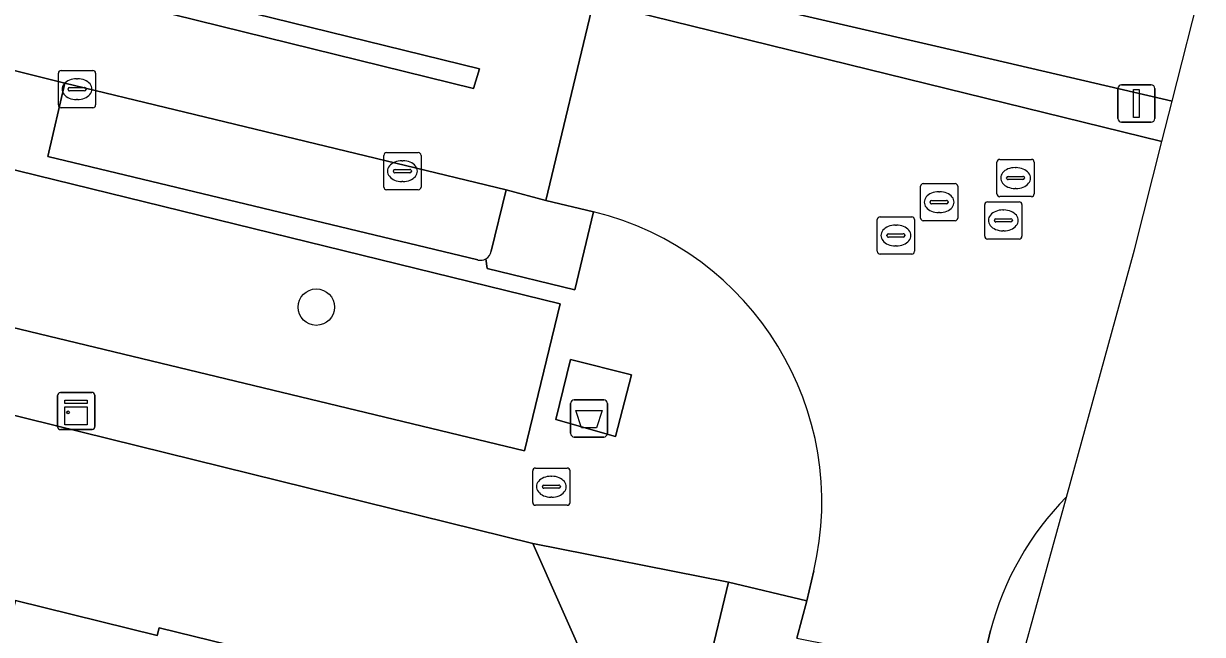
# Model space of a CAD drawing. Extents: x 162803 to 163818, y 381639 to 382475.
# Drawn here: x 163762.25 to 163793.93, y 382173.52 to 382189.94 of the extents above; entities that cross this region are included whole.
import ezdxf

# ---------------------------------------------------------------- set-up
doc = ezdxf.new("R2010")
doc.units = 0
for name, color, linetype in [('IMGEO_Afval_apart_plaats', 7, 'Continuous'), ('IMGEO_Boom', 7, 'Continuous'), ('IMGEO_Brandkraan', 7, 'Continuous'), ('IMGEO_Groenvoorziening', 7, 'Continuous'), ('IMGEO_Kast', 7, 'Continuous'), ('IMGEO_Kolk', 7, 'Continuous'), ('IMGEO_Lichtmast', 7, 'Continuous'), ('IMGEO_Pand', 7, 'Continuous'), ('IMGEO_Parkeervlak_open', 7, 'Continuous'), ('IMGEO_Rijbaan_lokaal_gesloten', 7, 'Continuous'), ('IMGEO_Rijbaan_lokaal_open', 7, 'Continuous'), ('IMGEO_Rioolput', 7, 'Continuous'), ('IMGEO_Voetpad_gesloten', 7, 'Continuous'), ('IMGEO_Voetpad_open', 7, 'Continuous')]:
    doc.layers.add(name, color=color, linetype=linetype)

msp = doc.modelspace()

# ---------------------------------------------------------------- linework, layer by layer
at = {"layer": 'IMGEO_Afval_apart_plaats'}
for p, q in [((163776.946, 382178.928), (163776.946, 382179.728)), ((163776.946, 382179.728), (163776.946, 382178.928)), ((163777.046, 382179.828), (163777.836, 382179.828)), ((163777.836, 382179.828), (163777.046, 382179.828)), ((163777.936, 382179.728), (163777.936, 382178.928)), ((163777.936, 382178.928), (163777.936, 382179.728)), ((163777.836, 382178.828), (163777.046, 382178.828)), ((163777.046, 382178.828), (163777.836, 382178.828))]:
    msp.add_line(p, q, dxfattribs=at)
msp.add_lwpolyline([(163777.089, 382179.542), (163777.793, 382179.542), (163777.644, 382179.072), (163777.238, 382179.072), (163777.089, 382179.542)], dxfattribs=at)
for centre, start, end in [((163777.046, 382179.728), 90, 180), ((163777.046, 382179.728), 90, 180), ((163777.836, 382179.728), 0, 90), ((163777.836, 382179.728), 360, 90), ((163777.046, 382178.928), 180, 270), ((163777.046, 382178.928), 180, 270), ((163777.836, 382178.928), 270, 0), ((163777.836, 382178.928), 270, 0)]:
    msp.add_arc(centre, 0.1, start, end, dxfattribs=at)
at = {"layer": 'IMGEO_Boom'}
msp.add_circle((163770.112, 382182.317), 0.489, dxfattribs=at)
at = {"layer": 'IMGEO_Brandkraan'}
for p, q in [((163776.004, 382177.993), (163776.856, 382177.993)), ((163775.929, 382177.067), (163775.929, 382177.919)), ((163776.417, 382177.773), (163776.442, 382177.773)), ((163776.93, 382177.919), (163776.93, 382177.067)), ((163776.188, 382177.487), (163776.188, 382177.499)), ((163776.626, 382177.45), (163776.228, 382177.45)), ((163776.231, 382177.536), (163776.629, 382177.536)), ((163776.672, 382177.499), (163776.672, 382177.487)), ((163776.44, 382177.213), (163776.415, 382177.213)), ((163776.856, 382176.993), (163776.004, 382176.993))]:
    msp.add_line(p, q, dxfattribs=at)
for points in [[(163776.004, 382177.993), (163776.856, 382177.993)], [(163775.929, 382177.067), (163775.929, 382177.919)], [(163776.93, 382177.919), (163776.93, 382177.067)], [(163776.856, 382176.993), (163776.004, 382176.993)]]:
    msp.add_lwpolyline(points, dxfattribs=at)
for centre, radius, start, end in [((163776.006, 382177.917), 0.0765, 91.552, 178.448), ((163776.006, 382177.917), 0.0765, 91.552, 178.448), ((163776.854, 382177.917), 0.0765, 1.552, 88.448), ((163776.854, 382177.917), 0.0765, 1.552, 88.448), ((163776.228, 382177.496), 0.0403, 85.8775, 175.7526), ((163776.225, 382177.486), 0.0366, 178.938, 274.7102), ((163776.629, 382177.493), 0.043, 264.8664, 352.4533), ((163776.633, 382177.498), 0.0386, 1.7309, 96.639), ((163776.006, 382177.069), 0.0765, 181.552, 268.448), ((163776.006, 382177.069), 0.0765, 181.552, 268.448), ((163776.854, 382177.069), 0.0765, 271.552, 358.448), ((163776.854, 382177.069), 0.0765, 271.552, 358.448)]:
    msp.add_arc(centre, radius, start, end, dxfattribs=at)
for centre, major_axis, ratio, start_param, end_param in [((163776.416, 382177.493), (-0.387, 0.002), 0.722429, 4.712389, 7.853982), ((163776.441, 382177.493), (-0.39, 0.002), 0.717154, 1.570796, 4.712389)]:
    msp.add_ellipse(centre, major_axis=major_axis, ratio=ratio, start_param=start_param, end_param=end_param, dxfattribs=at)
at = {"layer": 'IMGEO_Groenvoorziening'}
for points in [[(163781.802, 382190.479), (163786.874, 382189.303), (163793.111, 382187.848), (163793.926, 382191.067)], [(163777.565, 382184.875), (163776.283, 382185.179), (163775.211, 382185.468), (163774.814, 382183.824)], [(163774.669, 382183.616), (163774.702, 382183.354), (163777.056, 382182.782), (163777.565, 382184.875)], [(163783.026, 382173.42), (163783.292, 382174.424), (163781.19, 382174.926), (163779.552, 382168.104), (163779.93, 382168.005)]]:
    msp.add_lwpolyline(points, dxfattribs=at)
for points in [[(163776.663, 382182.41), (163761.624, 382186.092), (163760.649, 382182.088), (163775.708, 382178.454)], [(163775.929, 382175.963), (163760.004, 382179.9), (163758.872, 382175.207), (163762.029, 382174.436), (163765.836, 382173.496), (163765.887, 382173.704), (163767.757, 382173.242), (163767.714, 382173.066), (163771.761, 382172.066), (163770.328, 382166.267), (163776.083, 382166.454), (163777.455, 382172.537)]]:
    msp.add_lwpolyline(points, close=True, dxfattribs=at)
msp.add_arc((163774.521, 382183.874), 0.297, 299.8413, 350.3968, dxfattribs=at)
at = {"layer": 'IMGEO_Kast'}
for p, q in [((163763.161, 382179.102), (163763.161, 382179.943)), ((163763.161, 382179.943), (163763.161, 382179.102)), ((163763.236, 382180.027), (163764.077, 382180.027)), ((163764.077, 382180.027), (163763.236, 382180.027)), ((163764.161, 382179.952), (163764.161, 382179.111)), ((163764.161, 382179.111), (163764.161, 382179.952)), ((163764.086, 382179.027), (163763.245, 382179.027)), ((163763.245, 382179.027), (163764.086, 382179.027))]:
    msp.add_line(p, q, dxfattribs=at)
for points in [[(163763.356, 382179.817), (163763.956, 382179.817), (163763.956, 382179.732), (163763.356, 382179.732), (163763.356, 382179.817)], [(163763.356, 382179.642), (163763.956, 382179.642), (163763.956, 382179.153), (163763.356, 382179.153), (163763.356, 382179.642)]]:
    msp.add_lwpolyline(points, dxfattribs=at)
msp.add_circle((163763.44, 382179.491), 0.0377, dxfattribs=at)
for centre, start, end in [((163763.239, 382179.949), 92.4484, 184.2845), ((163763.239, 382179.949), 92.4484, 184.2845), ((163764.083, 382179.949), 2.4484, 94.2845), ((163764.083, 382179.949), 2.4484, 94.2845), ((163763.239, 382179.105), 182.4484, 274.2845), ((163763.239, 382179.105), 182.4484, 274.2845), ((163764.083, 382179.105), 272.4484, 4.2845), ((163764.083, 382179.105), 272.4484, 4.2845)]:
    msp.add_arc(centre, 0.0779, start, end, dxfattribs=at)
at = {"layer": 'IMGEO_Kolk'}
for p, q in [((163763.181, 382187.749), (163763.181, 382188.601)), ((163763.256, 382188.675), (163764.108, 382188.675)), ((163763.669, 382188.455), (163763.694, 382188.455)), ((163764.182, 382188.601), (163764.182, 382187.749)), ((163763.44, 382188.169), (163763.44, 382188.181)), ((163763.878, 382188.132), (163763.48, 382188.132)), ((163763.483, 382188.218), (163763.881, 382188.218)), ((163763.924, 382188.181), (163763.924, 382188.169)), ((163763.692, 382187.895), (163763.667, 382187.895)), ((163764.108, 382187.675), (163763.256, 382187.675)), ((163771.926, 382185.544), (163771.926, 382186.396)), ((163772.001, 382186.47), (163772.853, 382186.47)), ((163772.414, 382186.25), (163772.439, 382186.25)), ((163772.927, 382186.396), (163772.927, 382185.544)), ((163772.185, 382185.964), (163772.185, 382185.976)), ((163772.623, 382185.927), (163772.225, 382185.927)), ((163772.228, 382186.013), (163772.626, 382186.013)), ((163772.669, 382185.976), (163772.669, 382185.964)), ((163772.437, 382185.69), (163772.412, 382185.69)), ((163772.853, 382185.47), (163772.001, 382185.47))]:
    msp.add_line(p, q, dxfattribs=at)
for points in [[(163763.181, 382187.749), (163763.181, 382188.601)], [(163763.256, 382188.675), (163764.108, 382188.675)], [(163764.182, 382188.601), (163764.182, 382187.749)], [(163764.108, 382187.675), (163763.256, 382187.675)], [(163771.926, 382185.544), (163771.926, 382186.396)], [(163772.001, 382186.47), (163772.853, 382186.47)], [(163772.927, 382186.396), (163772.927, 382185.544)], [(163772.853, 382185.47), (163772.001, 382185.47)]]:
    msp.add_lwpolyline(points, dxfattribs=at)
for centre, radius, start, end in [((163763.258, 382188.599), 0.0765, 91.552, 178.448), ((163763.258, 382188.599), 0.0765, 91.552, 178.448), ((163764.106, 382188.599), 0.0765, 1.552, 88.448), ((163764.106, 382188.599), 0.0765, 1.552, 88.448), ((163763.48, 382188.178), 0.0403, 85.8775, 175.7526), ((163763.477, 382188.168), 0.0366, 178.938, 274.7102), ((163763.881, 382188.175), 0.043, 264.8664, 352.4533), ((163763.885, 382188.18), 0.0386, 1.7309, 96.639), ((163763.258, 382187.751), 0.0765, 181.552, 268.448), ((163763.258, 382187.751), 0.0765, 181.552, 268.448), ((163764.106, 382187.751), 0.0765, 271.552, 358.448), ((163764.106, 382187.751), 0.0765, 271.552, 358.448), ((163772.003, 382186.394), 0.0765, 91.552, 178.448), ((163772.003, 382186.394), 0.0765, 91.552, 178.448), ((163772.851, 382186.394), 0.0765, 1.552, 88.448), ((163772.851, 382186.394), 0.0765, 1.552, 88.448), ((163772.225, 382185.973), 0.0403, 85.8775, 175.7526), ((163772.222, 382185.963), 0.0366, 178.938, 274.7102), ((163772.626, 382185.97), 0.043, 264.8664, 352.4533), ((163772.63, 382185.975), 0.0386, 1.7309, 96.639), ((163772.003, 382185.546), 0.0765, 181.552, 268.448), ((163772.003, 382185.546), 0.0765, 181.552, 268.448), ((163772.851, 382185.546), 0.0765, 271.552, 358.448), ((163772.851, 382185.546), 0.0765, 271.552, 358.448)]:
    msp.add_arc(centre, radius, start, end, dxfattribs=at)
for centre, major_axis, ratio, start_param, end_param in [((163763.668, 382188.175), (-0.387, 0.002), 0.722429, 4.712389, 7.853982), ((163763.693, 382188.175), (-0.39, 0.002), 0.717154, 1.570796, 4.712389), ((163772.413, 382185.97), (-0.387, 0.002), 0.722429, 4.712389, 7.853982), ((163772.438, 382185.97), (-0.39, 0.002), 0.717154, 1.570796, 4.712389)]:
    msp.add_ellipse(centre, major_axis=major_axis, ratio=ratio, start_param=start_param, end_param=end_param, dxfattribs=at)
at = {"layer": 'IMGEO_Lichtmast'}
for p, q in [((163791.655, 382187.389), (163791.655, 382188.189)), ((163791.655, 382188.189), (163791.655, 382187.389)), ((163791.755, 382188.289), (163792.545, 382188.289)), ((163792.545, 382188.289), (163791.755, 382188.289)), ((163792.645, 382188.189), (163792.645, 382187.389)), ((163792.645, 382187.389), (163792.645, 382188.189)), ((163792.545, 382187.289), (163791.755, 382187.289)), ((163791.755, 382187.289), (163792.545, 382187.289))]:
    msp.add_line(p, q, dxfattribs=at)
msp.add_lwpolyline([(163792.075, 382188.164), (163792.225, 382188.164), (163792.225, 382187.414), (163792.075, 382187.414), (163792.075, 382188.164)], dxfattribs=at)
for centre, start, end in [((163791.755, 382188.189), 90, 180), ((163791.755, 382188.189), 90, 180), ((163792.545, 382188.189), 0, 90), ((163792.545, 382188.189), 360, 90), ((163791.755, 382187.389), 180, 270), ((163791.755, 382187.389), 180, 270), ((163792.545, 382187.389), 270, 0), ((163792.545, 382187.389), 270, 0)]:
    msp.add_arc(centre, 0.1, start, end, dxfattribs=at)
at = {"layer": 'IMGEO_Pand'}
msp.add_lwpolyline([(163757.95, 382157.933), (163767.674, 382155.532), (163769.124, 382161.396), (163770.328, 382166.267), (163771.761, 382172.066), (163767.714, 382173.066), (163767.757, 382173.242), (163765.887, 382173.704), (163765.836, 382173.496), (163762.029, 382174.436), (163760.208, 382167.07), (163759.801, 382165.42)], close=True, dxfattribs=at)
at = {"layer": 'IMGEO_Parkeervlak_open'}
for points in [[(163763.357, 382188.333), (163762.897, 382186.363), (163774.456, 382183.584)], [(163774.814, 382183.824), (163775.211, 382185.468), (163763.357, 382188.333)]]:
    msp.add_lwpolyline(points, dxfattribs=at)
for centre, radius, start, end in [((163774.521, 382183.874), 0.297, 299.8413, 350.3968), ((163774.522, 382183.872), 0.296, 257.1961, 299.8917)]:
    msp.add_arc(centre, radius, start, end, dxfattribs=at)
at = {"layer": 'IMGEO_Rijbaan_lokaal_gesloten'}
for points in [[(163754.266, 382196.245), (163753.129, 382196.525), (163716.383, 382205.543), (163712.957, 382206.276), (163711.783, 382200.885), (163712.728, 382200.717), (163757.726, 382189.745), (163763.357, 382188.333), (163775.211, 382185.468), (163776.283, 382185.179), (163777.562, 382190.518), (163764.848, 382193.641)], [(163774.497, 382188.719), (163774.34, 382188.194), (163714.844, 382202.853), (163714.989, 382203.338)]]:
    msp.add_lwpolyline(points, close=True, dxfattribs=at)
for points in [[(163790.269, 382177.214), (163792.101, 382183.857), (163792.837, 382186.765), (163777.562, 382190.518), (163776.283, 382185.179), (163777.565, 382184.875)], [(163783.482, 382175.229), (163783.292, 382174.424), (163783.026, 382173.42), (163787.952, 382172.447), (163788.232, 382173.628)]]:
    msp.add_lwpolyline(points, dxfattribs=at)
for centre, radius, start, end in [((163775.675, 382177.078), 8.023, 346.6769, 76.3742), ((163795.957, 382171.612), 7.984, 135.4387, 165.3732)]:
    msp.add_arc(centre, radius, start, end, dxfattribs=at)
at = {"layer": 'IMGEO_Rijbaan_lokaal_open'}
msp.add_lwpolyline([(163714.989, 382203.338), (163714.844, 382202.853), (163774.34, 382188.194), (163774.497, 382188.719)], close=True, dxfattribs=at)
at = {"layer": 'IMGEO_Rioolput'}
for p, q in [((163788.479, 382186.286), (163789.331, 382186.286)), ((163788.404, 382185.36), (163788.404, 382186.212)), ((163788.892, 382186.066), (163788.917, 382186.066)), ((163789.405, 382186.212), (163789.405, 382185.36)), ((163786.425, 382185.638), (163787.277, 382185.638)), ((163788.663, 382185.78), (163788.663, 382185.792)), ((163789.101, 382185.743), (163788.703, 382185.743)), ((163788.706, 382185.829), (163789.104, 382185.829)), ((163789.147, 382185.792), (163789.147, 382185.78)), ((163786.35, 382184.712), (163786.35, 382185.564)), ((163786.838, 382185.418), (163786.863, 382185.418)), ((163787.351, 382185.564), (163787.351, 382184.712)), ((163789.331, 382185.286), (163788.479, 382185.286)), ((163788.915, 382185.506), (163788.89, 382185.506)), ((163786.609, 382185.132), (163786.609, 382185.144)), ((163787.047, 382185.095), (163786.649, 382185.095)), ((163786.652, 382185.181), (163787.05, 382185.181)), ((163787.093, 382185.144), (163787.093, 382185.132)), ((163788.075, 382184.222), (163788.075, 382185.074)), ((163788.15, 382185.148), (163789.002, 382185.148)), ((163789.076, 382185.074), (163789.076, 382184.222)), ((163785.188, 382183.817), (163785.188, 382184.669)), ((163785.263, 382184.743), (163786.115, 382184.743)), ((163786.189, 382184.669), (163786.189, 382183.817)), ((163786.861, 382184.858), (163786.836, 382184.858)), ((163788.334, 382184.642), (163788.334, 382184.654)), ((163788.377, 382184.691), (163788.775, 382184.691)), ((163788.563, 382184.928), (163788.588, 382184.928)), ((163788.818, 382184.654), (163788.818, 382184.642)), ((163785.676, 382184.523), (163785.701, 382184.523)), ((163787.277, 382184.638), (163786.425, 382184.638)), ((163788.772, 382184.605), (163788.374, 382184.605)), ((163788.586, 382184.368), (163788.561, 382184.368)), ((163785.447, 382184.237), (163785.447, 382184.249)), ((163785.885, 382184.2), (163785.487, 382184.2)), ((163785.49, 382184.286), (163785.888, 382184.286)), ((163785.931, 382184.249), (163785.931, 382184.237)), ((163789.002, 382184.148), (163788.15, 382184.148)), ((163786.115, 382183.743), (163785.263, 382183.743)), ((163785.699, 382183.963), (163785.674, 382183.963))]:
    msp.add_line(p, q, dxfattribs=at)
for points in [[(163788.479, 382186.286), (163789.331, 382186.286)], [(163788.404, 382185.36), (163788.404, 382186.212)], [(163789.405, 382186.212), (163789.405, 382185.36)], [(163786.425, 382185.638), (163787.277, 382185.638)], [(163786.35, 382184.712), (163786.35, 382185.564)], [(163787.351, 382185.564), (163787.351, 382184.712)], [(163789.331, 382185.286), (163788.479, 382185.286)], [(163788.075, 382184.222), (163788.075, 382185.074)], [(163788.15, 382185.148), (163789.002, 382185.148)], [(163789.076, 382185.074), (163789.076, 382184.222)], [(163785.188, 382183.817), (163785.188, 382184.669)], [(163785.263, 382184.743), (163786.115, 382184.743)], [(163786.189, 382184.669), (163786.189, 382183.817)], [(163787.277, 382184.638), (163786.425, 382184.638)], [(163789.002, 382184.148), (163788.15, 382184.148)], [(163786.115, 382183.743), (163785.263, 382183.743)]]:
    msp.add_lwpolyline(points, dxfattribs=at)
for centre, radius, start, end in [((163788.481, 382186.21), 0.0765, 91.552, 178.448), ((163788.481, 382186.21), 0.0765, 91.552, 178.448), ((163789.329, 382186.21), 0.0765, 1.552, 88.448), ((163789.329, 382186.21), 0.0765, 1.552, 88.448), ((163786.427, 382185.562), 0.0765, 91.552, 178.448), ((163786.427, 382185.562), 0.0765, 91.552, 178.448), ((163787.275, 382185.562), 0.0765, 1.552, 88.448), ((163787.275, 382185.562), 0.0765, 1.552, 88.448), ((163788.703, 382185.789), 0.0403, 85.8775, 175.7526), ((163788.7, 382185.779), 0.0366, 178.938, 274.7102), ((163789.104, 382185.786), 0.043, 264.8664, 352.4533), ((163789.108, 382185.791), 0.0386, 1.7309, 96.639), ((163788.481, 382185.362), 0.0765, 181.552, 268.448), ((163788.481, 382185.362), 0.0765, 181.552, 268.448), ((163789.329, 382185.362), 0.0765, 271.552, 358.448), ((163789.329, 382185.362), 0.0765, 271.552, 358.448), ((163786.649, 382185.141), 0.0403, 85.8775, 175.7526), ((163786.646, 382185.131), 0.0366, 178.938, 274.7102), ((163787.05, 382185.138), 0.043, 264.8664, 352.4533), ((163787.054, 382185.143), 0.0386, 1.7309, 96.639), ((163788.152, 382185.072), 0.0765, 91.552, 178.448), ((163788.152, 382185.072), 0.0765, 91.552, 178.448), ((163789, 382185.072), 0.0765, 1.552, 88.448), ((163789, 382185.072), 0.0765, 1.552, 88.448), ((163785.265, 382184.667), 0.0765, 91.552, 178.448), ((163785.265, 382184.667), 0.0765, 91.552, 178.448), ((163786.113, 382184.667), 0.0765, 1.552, 88.448), ((163786.113, 382184.667), 0.0765, 1.552, 88.448), ((163786.427, 382184.714), 0.0765, 181.552, 268.448), ((163786.427, 382184.714), 0.0765, 181.552, 268.448), ((163787.275, 382184.714), 0.0765, 271.552, 358.448), ((163787.275, 382184.714), 0.0765, 271.552, 358.448), ((163788.374, 382184.651), 0.0403, 85.8775, 175.7526), ((163788.779, 382184.653), 0.0386, 1.7309, 96.639), ((163788.371, 382184.641), 0.0366, 178.938, 274.7102), ((163788.775, 382184.648), 0.043, 264.8664, 352.4533), ((163785.487, 382184.246), 0.0403, 85.8775, 175.7526), ((163785.484, 382184.236), 0.0366, 178.938, 274.7102), ((163785.888, 382184.243), 0.043, 264.8664, 352.4533), ((163785.892, 382184.248), 0.0386, 1.7309, 96.639), ((163788.152, 382184.224), 0.0765, 181.552, 268.448), ((163788.152, 382184.224), 0.0765, 181.552, 268.448), ((163789, 382184.224), 0.0765, 271.552, 358.448), ((163789, 382184.224), 0.0765, 271.552, 358.448), ((163785.265, 382183.819), 0.0765, 181.552, 268.448), ((163785.265, 382183.819), 0.0765, 181.552, 268.448), ((163786.113, 382183.819), 0.0765, 271.552, 358.448), ((163786.113, 382183.819), 0.0765, 271.552, 358.448)]:
    msp.add_arc(centre, radius, start, end, dxfattribs=at)
for centre, major_axis, ratio, start_param, end_param in [((163788.891, 382185.786), (-0.387, 0.002), 0.722429, 4.712389, 7.853982), ((163788.916, 382185.786), (-0.39, 0.002), 0.717154, 1.570796, 4.712389), ((163786.837, 382185.138), (-0.387, 0.002), 0.722429, 4.712389, 7.853982), ((163786.862, 382185.138), (-0.39, 0.002), 0.717154, 1.570796, 4.712389), ((163788.562, 382184.648), (-0.387, 0.002), 0.722429, 4.712389, 7.853982), ((163788.587, 382184.648), (-0.39, 0.002), 0.717154, 1.570796, 4.712389), ((163785.675, 382184.243), (-0.387, 0.002), 0.722429, 4.712389, 7.853982), ((163785.7, 382184.243), (-0.39, 0.002), 0.717154, 1.570796, 4.712389)]:
    msp.add_ellipse(centre, major_axis=major_axis, ratio=ratio, start_param=start_param, end_param=end_param, dxfattribs=at)
at = {"layer": 'IMGEO_Voetpad_gesloten'}
msp.add_lwpolyline([(163778.586, 382180.503), (163776.945, 382180.912), (163776.551, 382179.301), (163778.153, 382178.844)], close=True, dxfattribs=at)
at = {"layer": 'IMGEO_Voetpad_open'}
for points in [[(163654.906, 382208.686), (163691.987, 382199.775), (163699.015, 382197.961), (163701.17, 382197.41), (163705.589, 382196.328), (163707.748, 382195.82), (163707.428, 382194.396), (163709.285, 382192.538), (163719.22, 382190.067), (163750.703, 382182.232), (163757.259, 382180.6), (163760.004, 382179.9), (163775.929, 382175.963), (163781.19, 382174.926), (163783.292, 382174.424), (163783.482, 382175.229)], [(163774.456, 382183.584), (163762.897, 382186.363), (163763.357, 382188.333), (163757.726, 382189.745), (163757.267, 382187.778), (163712.633, 382198.644)], [(163792.837, 382186.765), (163793.111, 382187.848), (163786.874, 382189.303), (163781.802, 382190.479), (163777.999, 382191.361), (163770.944, 382193.06), (163767.506, 382193.888), (163766.877, 382194.039), (163764.744, 382194.532), (163763.872, 382195.192), (163762.463, 382195.367)], [(163764.848, 382193.641), (163777.562, 382190.518), (163792.837, 382186.765)], [(163777.565, 382184.875), (163777.056, 382182.782), (163774.702, 382183.354), (163774.669, 382183.616)], [(163788.232, 382173.628), (163787.952, 382172.447), (163787.433, 382170.264), (163788.292, 382170.048), (163790.269, 382177.214)], [(163779.93, 382168.005), (163779.552, 382168.104), (163781.19, 382174.926), (163775.929, 382175.963), (163777.455, 382172.537), (163776.083, 382166.454), (163774.166, 382158.354), (163772.066, 382149.955), (163770.117, 382141.834), (163768.018, 382133.573), (163766.039, 382125.581), (163763.809, 382117.13), (163763.135, 382115.165)]]:
    msp.add_lwpolyline(points, dxfattribs=at)
for points in [[(163776.663, 382182.41), (163775.708, 382178.454), (163760.649, 382182.088), (163761.624, 382186.092)], [(163778.586, 382180.503), (163778.153, 382178.844), (163776.551, 382179.301), (163776.945, 382180.912)]]:
    msp.add_lwpolyline(points, close=True, dxfattribs=at)
for centre, radius, start, end in [((163775.675, 382177.078), 8.023, 346.6769, 76.3742), ((163774.522, 382183.872), 0.296, 257.1961, 299.8917), ((163795.957, 382171.612), 7.984, 135.4387, 165.3732)]:
    msp.add_arc(centre, radius, start, end, dxfattribs=at)

doc.saveas('drawing.dxf')
